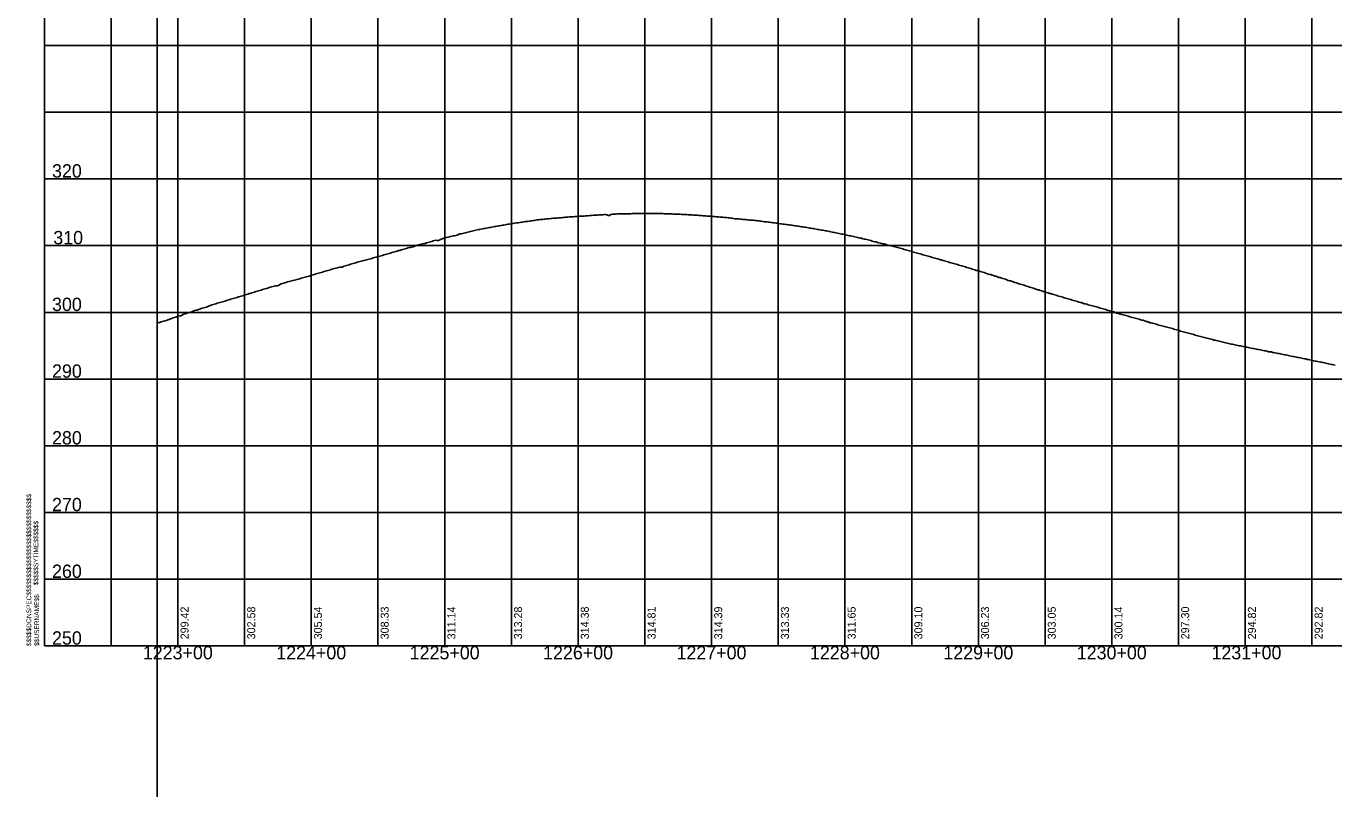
# Model space of a CAD drawing. Extents: x -90830 to 2015517, y -20856 to 836331.
# Drawn here: x 8521 to 9501, y 56039 to 56610 of the extents above; entities that cross this region are included whole.
import ezdxf

# ---------------------------------------------------------------- set-up
doc = ezdxf.new("R2010")
doc.units = 0
for name, color, linetype in [('Level 1', 7, 'Continuous'), ('RD_DDB_ElevTX', 7, 'Continuous'), ('RD_DDB_Profile_EX', 7, 'Continuous'), ('RD_DDB_StaTX', 7, 'Continuous'), ('RD_DDB_StripGrade', 7, 'Continuous'), ('RD_GPK_Profile_Cell', 7, 'Continuous'), ('RD_SHT_MatchLine', 7, 'Continuous')]:
    doc.layers.add(name, color=color, linetype=linetype)

msp = doc.modelspace()

# ---------------------------------------------------------------- linework, layer by layer
at = {"layer": 'Level 1'}
for p, q in [((8534.74, 56645.6), (8534.74, 56145.6)), ((8584.74, 56645.6), (8584.74, 56145.6)), ((8634.74, 56645.6), (8634.74, 56145.6)), ((8684.74, 56645.6), (8684.74, 56145.6)), ((8734.74, 56645.6), (8734.74, 56145.6)), ((8784.74, 56645.6), (8784.74, 56145.6)), ((8834.74, 56645.6), (8834.74, 56145.6)), ((8884.74, 56645.6), (8884.74, 56145.6)), ((8934.74, 56645.6), (8934.74, 56145.6)), ((8984.74, 56645.6), (8984.74, 56145.6)), ((9034.74, 56645.6), (9034.74, 56145.6)), ((9084.74, 56645.6), (9084.74, 56145.6)), ((9134.74, 56645.6), (9134.74, 56145.6)), ((9184.74, 56645.6), (9184.74, 56145.6)), ((9234.74, 56645.6), (9234.74, 56145.6)), ((9284.74, 56645.6), (9284.74, 56145.6)), ((9334.74, 56645.6), (9334.74, 56145.6)), ((9384.74, 56645.6), (9384.74, 56145.6)), ((9434.74, 56645.6), (9434.74, 56145.6)), ((9484.74, 56645.6), (9484.74, 56145.6)), ((8534.74, 56595.6), (10134.74, 56595.6)), ((8534.74, 56545.6), (10134.74, 56545.6)), ((8534.74, 56495.6), (10134.74, 56495.6)), ((8534.74, 56445.6), (10134.74, 56445.6)), ((8534.74, 56395.6), (10134.74, 56395.6)), ((8534.74, 56345.6), (10134.74, 56345.6)), ((8534.74, 56295.6), (10134.74, 56295.6)), ((8534.74, 56245.6), (10134.74, 56245.6)), ((8534.74, 56195.6), (10134.74, 56195.6)), ((8534.74, 56145.6), (10134.74, 56145.6))]:
    msp.add_line(p, q, dxfattribs=at)
at = {"layer": 'RD_DDB_Profile_EX'}
for points in [[(8819.15, 56447.17), (8820.15, 56447.28), (8821.15, 56447.77), (8822.15, 56448.05), (8823.15, 56448.22), (8824.15, 56448.45), (8825.15, 56448.77), (8826.15, 56449.15), (8827.15, 56449.4), (8828.15, 56449.64), (8829.15, 56449.32), (8830.15, 56449.44), (8831.15, 56450.06), (8832.15, 56450.48), (8833.15, 56450.75), (8834.15, 56451.15), (8835.15, 56451.44), (8836.15, 56451.64), (8837.15, 56451.84), (8838.15, 56452.1), (8839.15, 56452.4), (8840.15, 56452.61), (8841.15, 56452.82), (8842.15, 56453.01), (8843.15, 56453.17), (8844.15, 56453.35), (8845.15, 56453.89), (8846.15, 56454.33), (8847.15, 56454.43), (8848.15, 56454.77), (8849.15, 56454.92), (8850.15, 56455.13), (8851.15, 56455.51), (8852.15, 56455.66), (8853.15, 56455.82), (8854.15, 56456.3), (8855.15, 56456.4), (8856.15, 56456.7), (8857.15, 56456.94), (8858.15, 56457.15), (8859.15, 56457.36), (8860.15, 56457.56), (8861.15, 56457.72), (8862.15, 56458.04), (8863.15, 56458.26), (8864.15, 56458.37), (8865.15, 56458.53), (8866.15, 56458.76), (8867.15, 56458.93), (8868.15, 56459.14), (8869.15, 56459.28), (8870.15, 56459.41), (8871.15, 56459.71), (8872.15, 56459.89), (8873.15, 56459.97), (8874.15, 56460.15), (8875.15, 56460.37), (8876.15, 56460.52), (8877.15, 56460.76), (8878.15, 56460.88), (8879.15, 56461.04), (8880.15, 56461.23), (8881.15, 56461.43), (8882.15, 56461.63), (8883.15, 56461.78), (8884.15, 56461.93), (8885.15, 56462.06), (8886.15, 56462.18), (8887.15, 56462.38), (8888.15, 56462.57), (8889.15, 56462.69), (8890.15, 56462.7), (8891.15, 56462.86), (8892.15, 56463.14), (8893.15, 56463.19), (8894.15, 56463.35), (8895.15, 56463.59), (8896.15, 56463.69), (8897.15, 56463.76), (8898.15, 56463.91), (8899.15, 56464.14), (8900.15, 56464.24), (8901.15, 56464.35), (8902.15, 56464.52), (8903.15, 56464.64), (8904.15, 56464.81), (8905.15, 56464.92), (8906.15, 56465.06), (8907.15, 56465.17), (8908.15, 56465.26), (8909.15, 56465.39), (8910.15, 56465.47), (8911.15, 56465.58), (8912.15, 56465.6), (8913.15, 56465.76), (8914.15, 56465.82), (8915.15, 56465.97), (8916.15, 56466.07), (8917.15, 56466.1), (8918.15, 56466.18), (8919.15, 56466.28)], [(8919.15, 56466.28), (8920.15, 56466.38), (8921.15, 56466.46), (8922.15, 56466.54), (8923.15, 56466.63), (8924.15, 56466.71), (8925.15, 56466.81), (8926.15, 56466.91), (8927.15, 56467.03), (8928.15, 56467.08), (8929.15, 56467.15), (8930.15, 56467.23), (8931.15, 56467.28), (8932.15, 56467.35), (8933.15, 56467.41), (8934.15, 56467.47), (8935.15, 56467.56), (8936.15, 56467.61), (8937.15, 56467.66), (8938.15, 56467.74), (8939.15, 56467.79), (8940.15, 56467.89), (8941.15, 56467.98), (8942.15, 56468.04), (8943.15, 56468.1), (8944.15, 56468.2), (8945.15, 56468.25), (8946.15, 56468.35), (8947.15, 56468.39), (8948.15, 56468.44), (8949.15, 56468.54), (8950.15, 56468.62), (8951.15, 56468.66), (8952.15, 56468.71), (8953.15, 56468.78), (8954.15, 56468.9), (8955.15, 56468.96), (8956.15, 56468.77), (8957.15, 56468.19), (8958.15, 56468.26), (8959.15, 56468.91), (8960.15, 56469.16), (8961.15, 56469.17), (8962.15, 56469.2), (8963.15, 56469.26), (8964.15, 56469.31), (8965.15, 56469.31), (8966.15, 56469.32), (8967.15, 56469.38), (8968.15, 56469.46), (8969.15, 56469.48), (8970.15, 56469.46), (8971.15, 56469.5), (8972.15, 56469.5), (8973.15, 56469.52), (8974.15, 56469.53), (8975.15, 56469.57), (8976.15, 56469.61), (8977.15, 56469.64), (8978.15, 56469.63), (8979.15, 56469.66), (8980.15, 56469.67), (8981.15, 56469.7), (8982.15, 56469.67), (8983.15, 56469.66), (8984.15, 56469.66), (8985.15, 56469.67), (8986.15, 56469.67), (8987.15, 56469.68), (8988.15, 56469.68), (8989.15, 56469.68), (8990.15, 56469.74), (8991.15, 56469.68), (8992.15, 56469.66), (8993.15, 56469.66), (8994.15, 56469.63), (8995.15, 56469.63), (8996.15, 56469.62), (8997.15, 56469.62), (8998.15, 56469.57), (8999.15, 56469.48), (9000.15, 56469.45), (9001.15, 56469.44), (9002.15, 56469.37), (9003.15, 56469.35), (9004.15, 56469.34), (9005.15, 56469.32), (9006.15, 56469.28), (9007.15, 56469.23), (9008.15, 56469.22), (9009.15, 56469.16), (9010.15, 56469.1), (9011.15, 56469.06), (9012.15, 56469), (9013.15, 56468.99), (9014.15, 56468.87), (9015.15, 56468.82), (9016.15, 56468.81), (9017.15, 56468.67), (9018.15, 56468.61), (9019.15, 56468.58)], [(9019.15, 56468.58), (9020.15, 56468.57), (9021.15, 56468.52), (9022.15, 56468.46), (9023.15, 56468.39), (9024.15, 56468.37), (9025.15, 56468.29), (9026.15, 56468.18), (9027.15, 56468.12), (9028.15, 56468.02), (9029.15, 56467.97), (9030.15, 56467.88), (9031.15, 56467.79), (9032.15, 56467.73), (9033.15, 56467.73), (9034.15, 56467.62), (9035.15, 56467.48), (9036.15, 56467.41), (9037.15, 56467.31), (9038.15, 56467.27), (9039.15, 56467.21), (9040.15, 56467.11), (9041.15, 56466.98), (9042.15, 56466.92), (9043.15, 56466.81), (9044.15, 56466.72), (9045.15, 56466.64), (9046.15, 56466.58), (9047.15, 56466.52), (9048.15, 56466.4), (9049.15, 56466.27), (9050.15, 56466.15), (9051.15, 56466.01), (9052.15, 56465.76), (9053.15, 56465.77), (9054.15, 56465.68), (9055.15, 56465.62), (9056.15, 56465.52), (9057.15, 56465.42), (9058.15, 56465.3), (9059.15, 56465.19), (9060.15, 56465.1), (9061.15, 56464.99), (9062.15, 56464.88), (9063.15, 56464.78), (9064.15, 56464.68), (9065.15, 56464.63), (9066.15, 56464.56), (9067.15, 56464.44), (9068.15, 56464.31), (9069.15, 56464.17), (9070.15, 56464.06), (9071.15, 56463.89), (9072.15, 56463.81), (9073.15, 56463.69), (9074.15, 56463.55), (9075.15, 56463.45), (9076.15, 56463.36), (9077.15, 56463.27), (9078.15, 56463.16), (9079.15, 56462.97), (9080.15, 56462.84), (9081.15, 56462.71), (9082.15, 56462.58), (9083.15, 56462.47), (9084.15, 56462.34), (9085.15, 56462.2), (9086.15, 56462.03), (9087.15, 56461.87), (9088.15, 56461.75), (9089.15, 56461.58), (9090.15, 56461.47), (9091.15, 56461.39), (9092.15, 56461.27), (9093.15, 56461.1), (9094.15, 56460.99), (9095.15, 56460.85), (9096.15, 56460.66), (9097.15, 56460.51), (9098.15, 56460.37), (9099.15, 56460.19), (9100.15, 56460.11), (9101.15, 56459.95), (9102.15, 56459.78), (9103.15, 56459.62), (9104.15, 56459.47), (9105.15, 56459.34), (9106.15, 56459.15), (9107.15, 56458.95), (9108.15, 56458.78), (9109.15, 56458.64), (9110.15, 56458.49), (9111.15, 56458.37), (9112.15, 56458.24), (9113.15, 56458.02), (9114.15, 56457.8), (9115.15, 56457.65), (9116.15, 56457.49), (9117.15, 56457.29), (9118.15, 56457.12), (9119.15, 56456.91)], [(9119.15, 56456.91), (9120.15, 56456.7), (9121.15, 56456.56), (9122.15, 56456.36), (9123.15, 56456.16), (9124.15, 56455.98), (9125.15, 56455.76), (9126.15, 56455.52), (9127.15, 56455.34), (9128.15, 56455.09), (9129.15, 56454.91), (9130.15, 56454.71), (9131.15, 56454.35), (9132.15, 56454.29), (9133.15, 56454.1), (9134.15, 56453.96), (9135.15, 56453.75), (9136.15, 56453.5), (9137.15, 56453.22), (9138.15, 56453.02), (9139.15, 56452.82), (9140.15, 56452.62), (9141.15, 56452.44), (9142.15, 56452.1), (9143.15, 56451.82), (9144.15, 56451.73), (9145.15, 56451.51), (9146.15, 56451.28), (9147.15, 56451.09), (9148.15, 56450.8), (9149.15, 56450.55), (9150.15, 56450.38), (9151.15, 56450.08), (9152.15, 56449.83), (9153.15, 56449.62), (9154.15, 56449.37), (9155.15, 56449.05), (9156.15, 56448.7), (9157.15, 56448.5), (9158.15, 56448.36), (9159.15, 56447.98), (9160.15, 56447.72), (9161.15, 56447.54), (9162.15, 56447.3), (9163.15, 56447.05), (9164.15, 56446.84), (9165.15, 56446.63), (9166.15, 56446.15), (9167.15, 56445.92), (9168.15, 56445.76), (9169.15, 56445.41), (9170.15, 56445.24), (9171.15, 56444.89), (9172.15, 56444.71), (9173.15, 56444.38), (9174.15, 56444.12), (9175.15, 56443.86), (9176.15, 56443.62), (9177.15, 56443.35), (9178.15, 56443.14), (9179.15, 56442.76), (9180.15, 56442.38), (9181.15, 56442.16), (9182.15, 56441.87), (9183.15, 56441.6), (9184.15, 56441.33), (9185.15, 56440.99), (9186.15, 56440.75), (9187.15, 56440.44), (9188.15, 56440.14), (9189.15, 56439.92), (9190.15, 56439.66), (9191.15, 56439.36), (9192.15, 56439.15), (9193.15, 56438.79), (9194.15, 56438.49), (9195.15, 56438.24), (9196.15, 56437.9), (9197.15, 56437.67), (9198.15, 56437.47), (9199.15, 56437.16), (9200.15, 56436.72), (9201.15, 56436.48), (9202.15, 56436.27), (9203.15, 56435.95), (9204.15, 56435.81), (9205.15, 56435.44), (9206.15, 56435.05), (9207.15, 56434.85), (9208.15, 56434.57), (9209.15, 56434.3), (9210.15, 56433.87), (9211.15, 56433.65), (9212.15, 56433.4), (9213.15, 56433.06), (9214.15, 56432.82), (9215.15, 56432.55), (9216.15, 56432.2), (9217.15, 56431.92), (9218.15, 56431.71), (9219.15, 56431.44)], [(8719.15, 56418.96), (8720.15, 56419.22), (8721.15, 56419.54), (8722.15, 56419.79), (8723.15, 56420.05), (8724.15, 56420.31), (8725.15, 56420.55), (8726.15, 56420.83), (8727.15, 56421.15), (8728.15, 56421.41), (8729.15, 56421.74), (8730.15, 56422.07), (8731.15, 56422.31), (8732.15, 56422.53), (8733.15, 56422.78), (8734.15, 56423.11), (8735.15, 56423.4), (8736.15, 56423.74), (8737.15, 56424.04), (8738.15, 56424.43), (8739.15, 56424.76), (8740.15, 56424.97), (8741.15, 56425.21), (8742.15, 56425.49), (8743.15, 56425.72), (8744.15, 56426.13), (8745.15, 56426.37), (8746.15, 56426.65), (8747.15, 56426.89), (8748.15, 56427.3), (8749.15, 56427.52), (8750.15, 56427.87), (8751.15, 56428.22), (8752.15, 56428.5), (8753.15, 56428.68), (8754.15, 56428.98), (8755.15, 56429.26), (8756.15, 56429.38), (8757.15, 56429.55), (8758.15, 56429.58), (8759.15, 56430.2), (8760.15, 56430.47), (8761.15, 56430.78), (8762.15, 56431), (8763.15, 56431.3), (8764.15, 56431.62), (8765.15, 56431.94), (8766.15, 56432.22), (8767.15, 56432.44), (8768.15, 56432.62), (8769.15, 56433.12), (8770.15, 56433.4), (8771.15, 56433.67), (8772.15, 56433.93), (8773.15, 56434.13), (8774.15, 56434.41), (8775.15, 56434.65), (8776.15, 56434.97), (8777.15, 56435.31), (8778.15, 56435.56), (8779.15, 56435.74), (8780.15, 56436.03), (8781.15, 56436.42), (8782.15, 56436.71), (8783.15, 56436.94), (8784.15, 56437.06), (8785.15, 56437.39), (8786.15, 56437.72), (8787.15, 56437.98), (8788.15, 56438.27), (8789.15, 56438.62), (8790.15, 56438.85), (8791.15, 56439.2), (8792.15, 56439.52), (8793.15, 56439.76), (8794.15, 56440), (8795.15, 56440.33), (8796.15, 56440.61), (8797.15, 56440.98), (8798.15, 56441.14), (8799.15, 56441.54), (8800.15, 56441.88), (8801.15, 56442.02), (8802.15, 56442.35), (8803.15, 56442.62), (8804.15, 56442.99), (8805.15, 56443.24), (8806.15, 56443.54), (8807.15, 56443.85), (8808.15, 56444.14), (8809.15, 56444.23), (8810.15, 56444.47), (8811.15, 56444.59), (8812.15, 56445.13), (8813.15, 56445.41), (8814.15, 56445.83), (8815.15, 56446.07), (8816.15, 56446.35), (8817.15, 56446.62), (8818.15, 56446.9), (8819.15, 56447.17)], [(9219.15, 56431.44), (9220.15, 56431.02), (9221.15, 56430.76), (9222.15, 56430.52), (9223.15, 56430.23), (9224.15, 56429.85), (9225.15, 56429.62), (9226.15, 56429.32), (9227.15, 56429), (9228.15, 56428.75), (9229.15, 56428.39), (9230.15, 56428.01), (9231.15, 56427.78), (9232.15, 56427.51), (9233.15, 56427.04), (9234.15, 56426.92), (9235.15, 56426.64), (9236.15, 56426.3), (9237.15, 56426), (9238.15, 56425.7), (9239.15, 56425.43), (9240.15, 56424.97), (9241.15, 56424.66), (9242.15, 56424.32), (9243.15, 56424.08), (9244.15, 56423.88), (9245.15, 56423.44), (9246.15, 56423.1), (9247.15, 56422.83), (9248.15, 56422.64), (9249.15, 56422.11), (9250.15, 56421.83), (9251.15, 56421.68), (9252.15, 56421.28), (9253.15, 56420.92), (9254.15, 56420.61), (9255.15, 56420.35), (9256.15, 56419.92), (9257.15, 56419.58), (9258.15, 56419.33), (9259.15, 56419.13), (9260.15, 56418.77), (9261.15, 56418.36), (9262.15, 56418.07), (9263.15, 56417.79), (9264.15, 56417.39), (9265.15, 56417.09), (9266.15, 56416.78), (9267.15, 56416.46), (9268.15, 56416.25), (9269.15, 56415.9), (9270.15, 56415.51), (9271.15, 56415.16), (9272.15, 56414.87), (9273.15, 56414.53), (9274.15, 56414.27), (9275.15, 56413.92), (9276.15, 56413.65), (9277.15, 56413.3), (9278.15, 56412.91), (9279.15, 56412.55), (9280.15, 56412.36), (9281.15, 56411.99), (9282.15, 56411.78), (9283.15, 56411.45), (9284.15, 56411), (9285.15, 56410.73), (9286.15, 56410.39), (9287.15, 56410.15), (9288.15, 56409.84), (9289.15, 56409.65), (9290.15, 56409.21), (9291.15, 56409.04), (9292.15, 56408.66), (9293.15, 56408.41), (9294.15, 56408.06), (9295.15, 56407.73), (9296.15, 56407.48), (9297.15, 56407.18), (9298.15, 56406.88), (9299.15, 56406.55), (9300.15, 56406.34), (9301.15, 56406.09), (9302.15, 56405.75), (9303.15, 56405.43), (9304.15, 56405.16), (9305.15, 56404.82), (9306.15, 56404.57), (9307.15, 56404.32), (9308.15, 56404.02), (9309.15, 56403.77), (9310.15, 56403.35), (9311.15, 56403.03), (9312.15, 56402.89), (9313.15, 56402.49), (9314.15, 56402.1), (9315.15, 56401.89), (9316.15, 56401.64), (9317.15, 56401.35), (9318.15, 56401.07), (9319.15, 56400.81)], [(8619.15, 56387.61), (8620.15, 56387.97), (8621.15, 56388.09), (8622.15, 56388.44), (8623.15, 56388.75), (8624.15, 56389.04), (8625.15, 56389.31), (8626.15, 56389.53), (8627.15, 56389.96), (8628.15, 56390.35), (8629.15, 56390.66), (8630.15, 56390.92), (8631.15, 56391.48), (8632.15, 56391.83), (8633.15, 56392.08), (8634.15, 56392.48), (8635.15, 56392.81), (8636.15, 56393), (8637.15, 56393), (8638.15, 56393.66), (8639.15, 56394.19), (8640.15, 56394.44), (8641.15, 56394.79), (8642.15, 56395.16), (8643.15, 56395.47), (8644.15, 56395.77), (8645.15, 56396), (8646.15, 56396.44), (8647.15, 56396.95), (8648.15, 56397.19), (8649.15, 56397.34), (8650.15, 56397.69), (8651.15, 56398.1), (8652.15, 56398.48), (8653.15, 56398.82), (8654.15, 56399.09), (8655.15, 56399.36), (8656.15, 56399.58), (8657.15, 56400.05), (8658.15, 56400.5), (8659.15, 56400.75), (8660.15, 56401.25), (8661.15, 56401.42), (8662.15, 56401.67), (8663.15, 56401.94), (8664.15, 56402.48), (8665.15, 56402.68), (8666.15, 56402.89), (8667.15, 56403.21), (8668.15, 56403.58), (8669.15, 56403.75), (8670.15, 56404.03), (8671.15, 56404.46), (8672.15, 56404.78), (8673.15, 56404.97), (8674.15, 56405.36), (8675.15, 56405.68), (8676.15, 56405.91), (8677.15, 56406.21), (8678.15, 56406.48), (8679.15, 56406.85), (8680.15, 56407.16), (8681.15, 56407.4), (8682.15, 56407.69), (8683.15, 56407.96), (8684.15, 56408.32), (8685.15, 56408.65), (8686.15, 56408.88), (8687.15, 56409.23), (8688.15, 56409.62), (8689.15, 56409.85), (8690.15, 56410.13), (8691.15, 56410.46), (8692.15, 56410.77), (8693.15, 56411.11), (8694.15, 56411.42), (8695.15, 56411.64), (8696.15, 56411.94), (8697.15, 56412.28), (8698.15, 56412.6), (8699.15, 56412.92), (8700.15, 56413.24), (8701.15, 56413.55), (8702.15, 56413.83), (8703.15, 56414.14), (8704.15, 56414.49), (8705.15, 56414.79), (8706.15, 56415.08), (8707.15, 56415.31), (8708.15, 56415.53), (8709.15, 56415.53), (8710.15, 56415.7), (8711.15, 56416.4), (8712.15, 56416.9), (8713.15, 56417.22), (8714.15, 56417.53), (8715.15, 56417.8), (8716.15, 56418.12), (8717.15, 56418.47), (8718.15, 56418.72), (8719.15, 56418.96)], [(9319.15, 56400.81), (9320.15, 56400.52), (9321.15, 56400.22), (9322.15, 56399.87), (9323.15, 56399.67), (9324.15, 56399.4), (9325.15, 56399.11), (9326.15, 56398.83), (9327.15, 56398.54), (9328.15, 56398.28), (9329.15, 56397.98), (9330.15, 56397.65), (9331.15, 56397.33), (9332.15, 56397.06), (9333.15, 56396.77), (9334.15, 56396.46), (9335.15, 56396.2), (9336.15, 56395.93), (9337.15, 56395.41), (9338.15, 56395.1), (9339.15, 56394.93), (9340.15, 56394.61), (9341.15, 56394.26), (9342.15, 56394), (9343.15, 56393.69), (9344.15, 56393.38), (9345.15, 56393.16), (9346.15, 56392.91), (9347.15, 56392.65), (9348.15, 56392.3), (9349.15, 56392.08), (9350.15, 56391.85), (9351.15, 56391.57), (9352.15, 56391.27), (9353.15, 56391.02), (9354.15, 56390.74), (9355.15, 56390.39), (9356.15, 56390.11), (9357.15, 56389.86), (9358.15, 56389.64), (9359.15, 56389.35), (9360.15, 56388.92), (9361.15, 56388.58), (9362.15, 56388.4), (9363.15, 56387.83), (9364.15, 56387.78), (9365.15, 56387.49), (9366.15, 56387.28), (9367.15, 56386.95), (9368.15, 56386.75), (9369.15, 56386.36), (9370.15, 56386.07), (9371.15, 56385.82), (9372.15, 56385.62), (9373.15, 56385.31), (9374.15, 56385.03), (9375.15, 56384.69), (9376.15, 56384.4), (9377.15, 56384.19), (9378.15, 56383.94), (9379.15, 56383.79), (9380.15, 56383.39), (9381.15, 56383.08), (9382.15, 56382.73), (9383.15, 56382.57), (9384.15, 56382.26), (9385.15, 56382), (9386.15, 56381.57), (9387.15, 56381.32), (9388.15, 56381.1), (9389.15, 56380.82), (9390.15, 56380.56), (9391.15, 56380.27), (9392.15, 56380.02), (9393.15, 56379.78), (9394.15, 56379.46), (9395.15, 56379.24), (9396.15, 56378.91), (9397.15, 56378.52), (9398.15, 56378.3), (9399.15, 56377.98), (9400.15, 56377.85), (9401.15, 56377.58), (9402.15, 56377.27), (9403.15, 56377.01), (9404.15, 56376.71), (9405.15, 56376.43), (9406.15, 56376.21), (9407.15, 56376.06), (9408.15, 56375.72), (9409.15, 56375.5), (9410.15, 56375.24), (9411.15, 56374.79), (9412.15, 56374.64), (9413.15, 56374.43), (9414.15, 56374.19), (9415.15, 56373.9), (9416.15, 56373.7), (9417.15, 56373.46), (9418.15, 56373.17), (9419.15, 56373)], [(9419.15, 56373), (9420.15, 56372.64), (9421.15, 56372.5), (9422.15, 56372.31), (9423.15, 56372.07), (9424.15, 56371.86), (9425.15, 56371.65), (9426.15, 56371.48), (9427.15, 56371.23), (9428.15, 56371.13), (9429.15, 56370.83), (9430.15, 56370.57), (9431.15, 56370.41), (9432.15, 56370.23), (9433.15, 56369.96), (9434.15, 56369.83), (9435.15, 56369.6), (9436.15, 56369.46), (9437.15, 56369.19), (9438.15, 56368.94), (9439.15, 56368.84), (9440.15, 56368.63), (9441.15, 56368.42), (9442.15, 56368.18), (9443.15, 56367.94), (9444.15, 56367.8), (9445.15, 56367.66), (9446.15, 56367.44), (9447.15, 56367.18), (9448.15, 56367.07), (9449.15, 56366.87), (9450.15, 56366.72), (9451.15, 56366.47), (9452.15, 56366.13), (9453.15, 56366.03), (9454.15, 56365.96), (9455.15, 56365.62), (9456.15, 56365.51), (9457.15, 56365.26), (9458.15, 56365.12), (9459.15, 56364.89), (9460.15, 56364.68), (9461.15, 56364.42), (9462.15, 56364.29), (9463.15, 56364.05), (9464.15, 56363.88), (9465.15, 56363.75), (9466.15, 56363.53), (9467.15, 56363.27), (9468.15, 56363.1), (9469.15, 56362.86), (9470.15, 56362.63), (9471.15, 56362.49), (9472.15, 56362.29), (9473.15, 56362), (9474.15, 56361.87), (9475.15, 56361.68), (9476.15, 56361.52), (9477.15, 56361.31), (9478.15, 56360.97), (9479.15, 56360.84), (9480.15, 56360.7), (9481.15, 56360.38), (9482.15, 56360.18), (9483.15, 56359.96), (9484.15, 56359.85), (9485.15, 56359.62), (9486.15, 56359.27), (9487.15, 56359.12), (9488.15, 56358.94), (9489.15, 56358.66), (9490.15, 56358.48), (9491.15, 56358.37), (9492.15, 56358.16), (9493.15, 56357.91), (9494.15, 56357.69), (9495.15, 56357.53), (9496.15, 56357.3), (9497.15, 56357.02), (9498.15, 56356.8), (9499.15, 56356.55), (9500.15, 56356.48), (9501.15, 56356.19), (9502.15, 56356.04)]]:
    msp.add_lwpolyline(points, dxfattribs=at)
at = {"layer": 'RD_GPK_Profile_Cell'}
for q in [(8619.15, 57395.6), (10019.15, 56145.6), (8619.15, 54895.6)]:
    msp.add_line((8619.15, 56145.6), q, dxfattribs=at)
at = {"layer": 'RD_SHT_MatchLine'}
msp.add_line((8619.15, 56145.6), (8619.15, 55595.63), dxfattribs=at)

# ---------------------------------------------------------------- texts
at = {"layer": 'Level 1'}
for s, p in [('$$$$$DGNSPEC$$$$$$$$$$$$$$$$$$$$$$$$$$$$', (8524.84, 56145.55)), ('$$$$$SYTIME$$$$$$', (8530.14, 56191.15)), ('$$USERNAME$$', (8530.74, 56145.7))]:
    msp.add_text(s, height=3.5436, rotation=90, dxfattribs=at).set_placement(p)
at = {"layer": 'RD_DDB_ElevTX'}
for s, p in [('320', (8540.43, 56496.6)), ('310', (8541.39, 56446.6)), ('300', (8540.43, 56396.6)), ('290', (8540.43, 56346.6)), ('280', (8540.43, 56296.6)), ('270', (8540.43, 56246.6)), ('260', (8540.43, 56196.6)), ('250', (8540.43, 56146.6))]:
    msp.add_text(s, height=10, dxfattribs=at).set_placement(p)
at = {"layer": 'RD_DDB_StaTX'}
for s, p in [('1223+00', (8608.49, 56135.6)), ('1224+00', (8708.49, 56135.6)), ('1225+00', (8808.49, 56135.6)), ('1226+00', (8908.49, 56135.6)), ('1227+00', (9008.49, 56135.6)), ('1228+00', (9108.49, 56135.6)), ('1229+00', (9208.49, 56135.6)), ('1230+00', (9308.49, 56135.6)), ('1231+00', (9409.45, 56135.6))]:
    msp.add_text(s, height=10, dxfattribs=at).set_placement(p)
at = {"layer": 'RD_DDB_StripGrade'}
for s, p in [('299.42', (8642.74, 56150.6)), ('302.58', (8692.74, 56150.6)), ('305.54', (8742.74, 56150.6)), ('308.33', (8792.74, 56150.6)), ('311.14', (8842.74, 56150.6)), ('313.28', (8892.74, 56150.6)), ('314.38', (8942.74, 56150.6)), ('314.81', (8992.74, 56150.6)), ('314.39', (9042.74, 56150.6)), ('313.33', (9092.74, 56150.6)), ('311.65', (9142.74, 56150.6)), ('309.10', (9192.74, 56150.6)), ('306.23', (9242.74, 56150.6)), ('303.05', (9292.74, 56150.6)), ('300.14', (9342.74, 56150.6)), ('297.30', (9392.74, 56150.6)), ('294.82', (9442.74, 56150.6)), ('292.82', (9492.74, 56150.6))]:
    msp.add_text(s, height=6, rotation=90, dxfattribs=at).set_placement(p)

doc.saveas('drawing.dxf')
